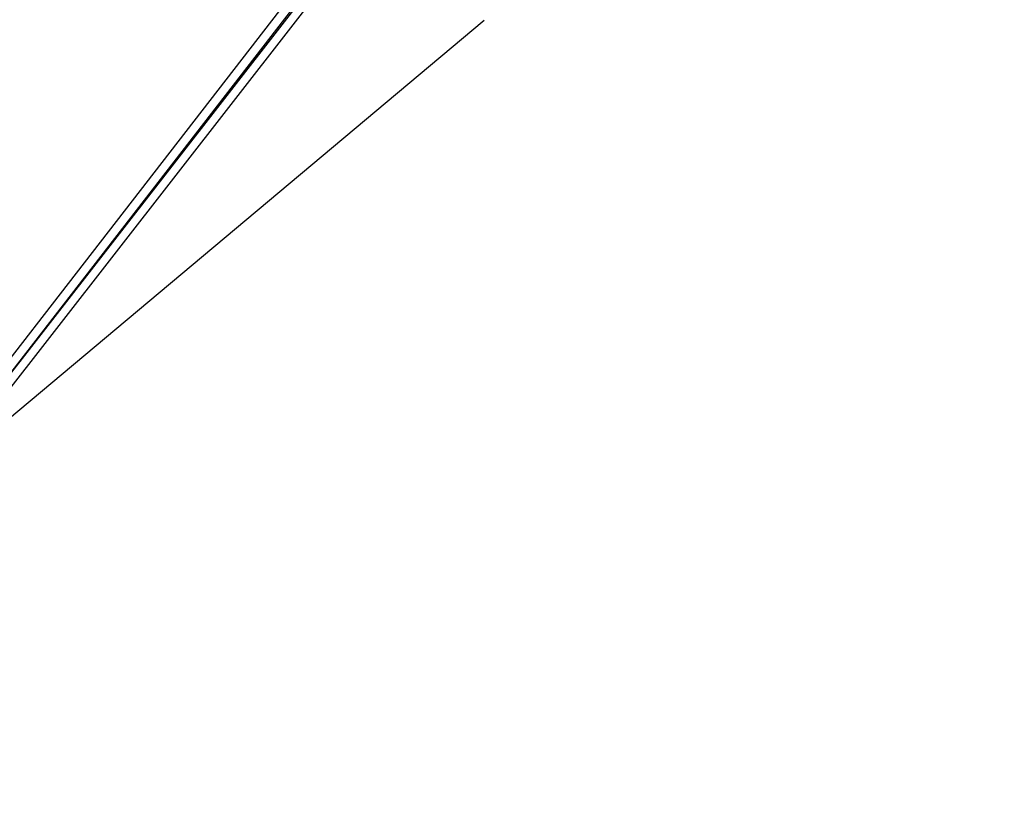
# Model space of a CAD drawing. Header units: feet. Extents: x -79 to 198, y -22 to 181.
# Tile 410 of 656: x 120.31 to 122.43, y 35.35 to 37.06. Entities that reach past the tile are written whole.
import ezdxf

# ---------------------------------------------------------------- set-up
doc = ezdxf.new("R2010")
doc.units = ezdxf.units.FT
doc.layers.add('A-LINEA', color=7, linetype='CONTINUOUS')

msp = doc.modelspace()

# ---------------------------------------------------------------- linework, layer by layer
at = {"layer": 'A-LINEA'}
for points in [[(122.4, 39.0311), (119.9867, 35.9111), (119.9733, 35.9244), (122.3867, 39.0444), (122.4, 39.0444), (122.4, 39.0311)], [(122.4, 39.0311), (119.9867, 35.9111), (119.9733, 35.9244), (122.3867, 39.0444), (122.4, 39.0444), (122.4, 39.0311)], [(122.4267, 39.0178), (120, 35.8978), (119.9867, 35.9111), (122.4133, 39.0311), (122.4267, 39.0178)], [(122.4267, 39.0178), (120, 35.8978), (119.9867, 35.9111), (122.4133, 39.0311), (122.4267, 39.0178)], [(103.4533, 25.1244), (105.36, 26.1111), (107.24, 27.1511), (109.1067, 28.2444), (110.9333, 29.3778), (112.7467, 30.5511), (114.52, 31.7644), (116.2667, 33.0311), (117.9733, 34.3244), (119.6533, 35.6711), (121.3067, 37.0578)], [(103.4533, 25.1244), (105.36, 26.1111), (107.24, 27.1511), (109.1067, 28.2444), (110.9333, 29.3778), (112.7467, 30.5511), (114.52, 31.7644), (116.2667, 33.0311), (117.9733, 34.3244), (119.6533, 35.6711), (121.3067, 37.0578)]]:
    msp.add_lwpolyline(points, dxfattribs=at)

doc.saveas('drawing.dxf')
